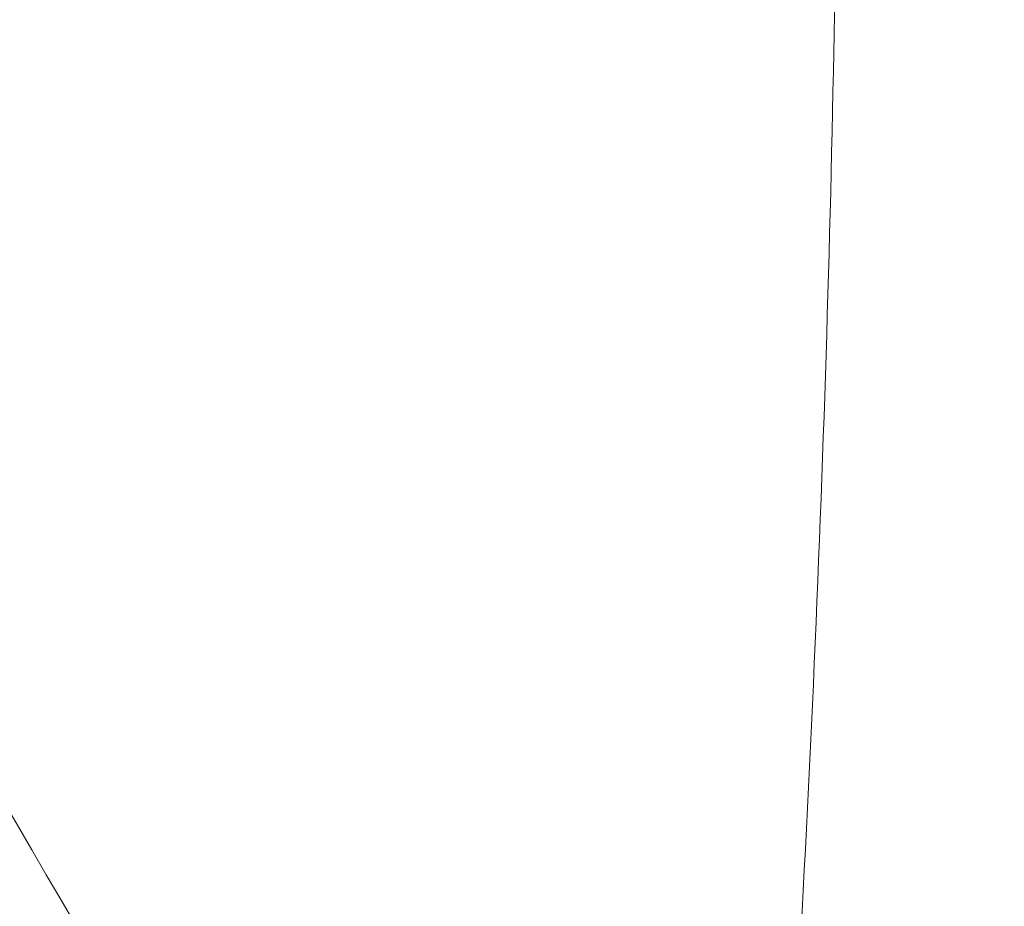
# Model space of a CAD drawing. Header units: inches. Extents: x 1 to 109, y 1 to 85.
# Tile 534 of 656: x 88.5015 to 88.50414, y 24.36864 to 24.37102. Entities that reach past the tile are written whole.
import ezdxf

# ---------------------------------------------------------------- set-up
doc = ezdxf.new("R2010")
doc.units = ezdxf.units.IN
doc.header["$MEASUREMENT"] = 0

msp = doc.modelspace()

# ---------------------------------------------------------------- linework, layer by layer
at = {"color": 7, "linetype": 'Continuous', "lineweight": 15, "ltscale": 5}
for points, knots in [([(88.5162382, 24.4341884), (88.5161486, 24.4323244), (88.5159681, 24.4285655), (88.5156825, 24.4229141), (88.5153853, 24.4172427), (88.5150774, 24.4115979), (88.5147613, 24.4060278), (88.5144457, 24.4006851), (88.5141332, 24.3956052), (88.5138263, 24.3908153), (88.5135213, 24.3862509), (88.5132203, 24.3819437), (88.5129197, 24.377841), (88.5126219, 24.3739864), (88.5123298, 24.3704217), (88.5120499, 24.3672328), (88.5117845, 24.3643985), (88.5115068, 24.3619036), (88.511222, 24.3597911), (88.5109318, 24.3580627), (88.5106386, 24.3567185), (88.5103388, 24.355744), (88.5100344, 24.3551535), (88.5097216, 24.3549517), (88.5094026, 24.35517), (88.5090801, 24.3558337), (88.5087631, 24.3569277), (88.5084539, 24.358434), (88.5081549, 24.3603286), (88.5078733, 24.3625404), (88.5076101, 24.3650231), (88.5073587, 24.3677586), (88.5070929, 24.3708143), (88.5068166, 24.3742055), (88.5065241, 24.3779971), (88.5062171, 24.3821928), (88.5058974, 24.386787), (88.5055735, 24.3916663), (88.505248, 24.3967923), (88.5049236, 24.4021218), (88.5046092, 24.4075054), (88.5043069, 24.4128874), (88.5040184, 24.4182184), (88.5037397, 24.4235658), (88.5034717, 24.4288909), (88.5033017, 24.4324318), (88.5032173, 24.4341884)], [0, 0, 0, 0, 0.022479, 0.045331, 0.068506, 0.091948, 0.115595, 0.139386, 0.161889, 0.184404, 0.206874, 0.229245, 0.25146, 0.274794, 0.297838, 0.320536, 0.342918, 0.365562, 0.38856, 0.410518, 0.432694, 0.455036, 0.47749, 0.5, 0.523873, 0.547679, 0.571351, 0.594825, 0.618042, 0.640943, 0.662202, 0.683327, 0.704778, 0.726531, 0.74854, 0.772107, 0.795844, 0.819687, 0.843568, 0.86742, 0.891176, 0.913429, 0.935486, 0.957297, 0.978816, 1, 1, 1, 1]), ([(88.4989569, 24.3461108), (88.4991726, 24.3466525), (88.4996067, 24.3477425), (88.5001863, 24.349475), (88.500697, 24.3511722), (88.5011415, 24.3528044), (88.5015685, 24.3545374), (88.5019641, 24.3563248), (88.5023235, 24.3581411), (88.5026462, 24.3599807), (88.5029351, 24.3618716), (88.5031779, 24.3637458), (88.5033733, 24.3655774), (88.5035229, 24.3673625), (88.5036289, 24.369141), (88.5036866, 24.3708556), (88.5036974, 24.372482), (88.5036647, 24.3740164), (88.5035876, 24.37549), (88.5034673, 24.3768737), (88.5033065, 24.3781524), (88.5031089, 24.3793202), (88.5028726, 24.3803888), (88.5026003, 24.3813456), (88.5022946, 24.3821825), (88.5019578, 24.3828955), (88.5015905, 24.3834813), (88.501195, 24.3839325), (88.5007761, 24.3842417), (88.5003347, 24.384407), (88.4998736, 24.3844196), (88.4994124, 24.3842922), (88.4991036, 24.3840919), (88.4989569, 24.3839967)], [0, 0, 0, 0, 0.043425, 0.08738, 0.120158, 0.153167, 0.186921, 0.220938, 0.253061, 0.285421, 0.318544, 0.351937, 0.382764, 0.413817, 0.445595, 0.477628, 0.507608, 0.537587, 0.568002, 0.598867, 0.628667, 0.658468, 0.688579, 0.719171, 0.74946, 0.779949, 0.811051, 0.842361, 0.873859, 0.905566, 0.937917, 0.970487, 1, 1, 1, 1]), ([(88.4994453, 24.3723792), (88.5010913, 24.3695471), (88.5043849, 24.3638802), (88.5076738, 24.35821), (88.509319, 24.3553735)], [0, 0, 0, 0, 0.499755, 1, 1, 1, 1])]:
    msp.add_open_spline(points, degree=3, knots=knots, dxfattribs=at)

doc.saveas('drawing.dxf')
